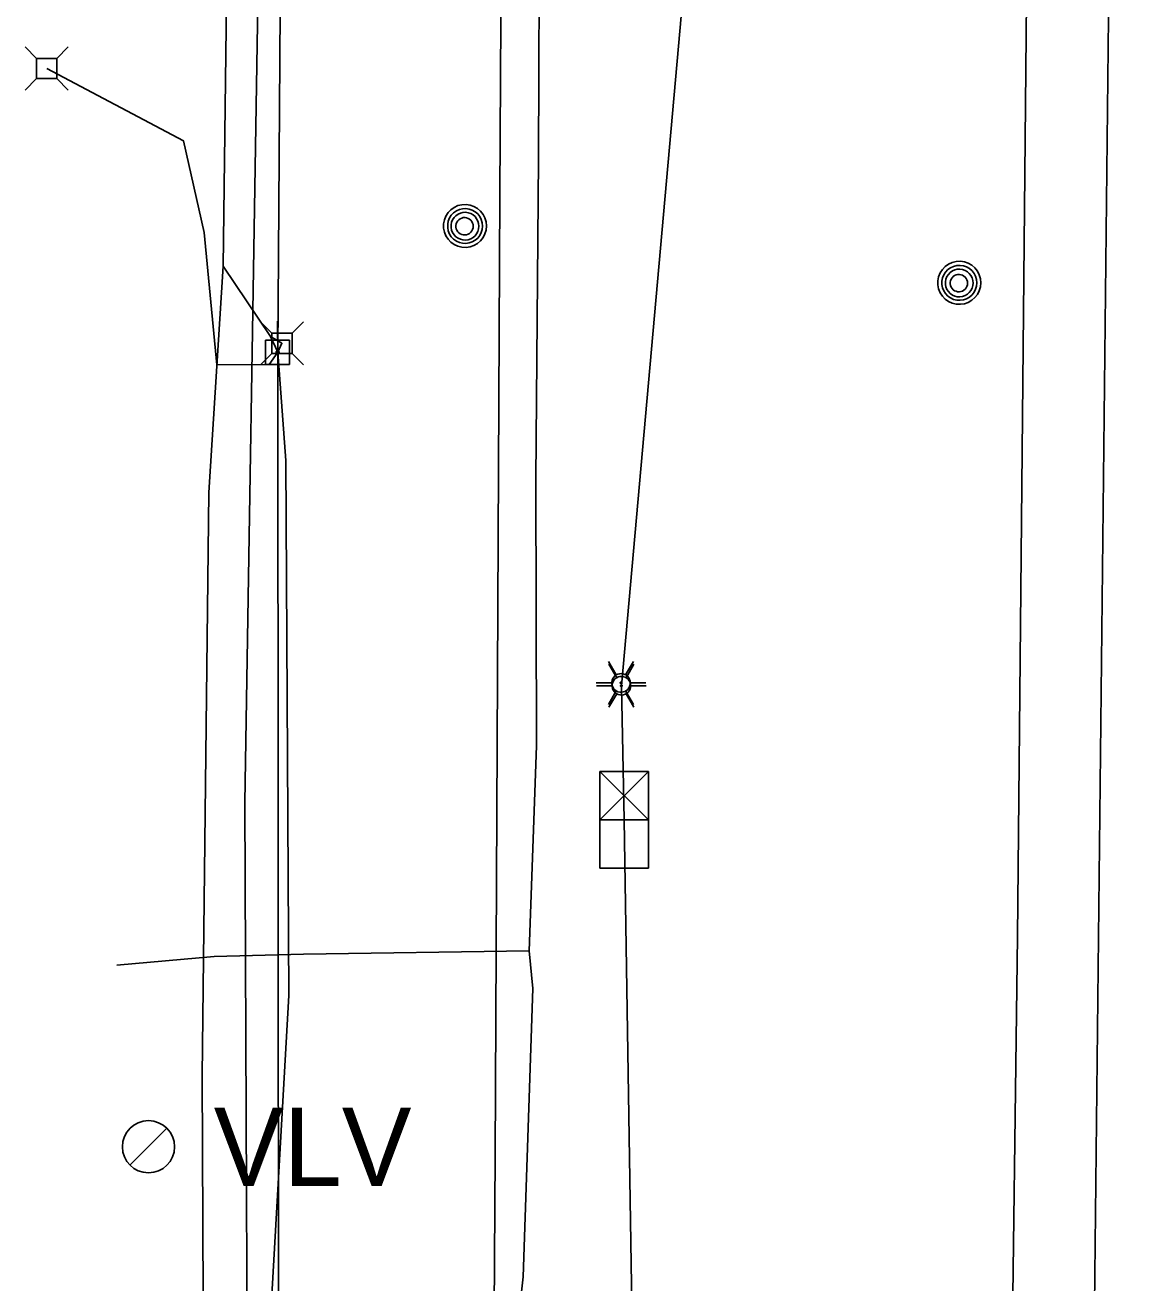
# Model space of a CAD drawing. Extents: x 600849 to 606371, y 330010 to 403088.
# Drawn here: x 601984.2 to 602155.5, y 363677 to 363869.8 of the extents above; entities that cross this region are included whole.
import ezdxf

# ---------------------------------------------------------------- set-up
doc = ezdxf.new("R2010")
doc.units = 0
for name, color, linetype in [('E_LTG', 7, 'Continuous'), ('E_SIG', 7, 'Continuous'), ('E_UTL_AG_Bold', 7, 'Continuous'), ('E_UTL_E_UG', 7, 'Continuous'), ('E_UTL_EPowerPole', 7, 'Continuous'), ('E_UTL_FO_UG', 7, 'Continuous'), ('E_UTL_G_UG', 7, 'Continuous'), ('E_UTL_MH', 7, 'Continuous'), ('E_UTL_Overhead', 7, 'Continuous'), ('E_UTL_T_UG', 7, 'Continuous'), ('E_UTL_TV_UG', 7, 'Continuous'), ('E_UTL_VLV', 7, 'Continuous'), ('E_UTL_W_UG', 7, 'Continuous')]:
    doc.layers.add(name, color=color, linetype=linetype)

msp = doc.modelspace()

# ---------------------------------------------------------------- linework, layer by layer
at = {"layer": 'E_LTG'}
for points in [[(602074.8, 363770.18), (602073.61, 363772.25)], [(602074.86, 363769.75), (602073.67, 363771.82)], [(602076.23, 363770.18), (602077.42, 363772.25)], [(602076.29, 363769.75), (602077.48, 363771.82)], [(602076.95, 363768.95), (602076.92, 363769.22), (602076.85, 363769.48), (602076.72, 363769.72), (602076.55, 363769.93), (602076.35, 363770.11), (602076.11, 363770.25), (602075.86, 363770.34), (602075.59, 363770.37), (602075.32, 363770.36), (602075.05, 363770.3), (602074.8, 363770.18), (602074.58, 363770.03), (602074.4, 363769.83), (602074.25, 363769.6), (602074.15, 363769.35), (602074.1, 363769.08), (602074.1, 363768.81), (602074.15, 363768.54), (602074.25, 363768.29), (602074.4, 363768.06), (602074.58, 363767.87), (602074.8, 363767.71), (602075.05, 363767.6), (602075.32, 363767.53), (602075.59, 363767.52), (602075.86, 363767.56), (602076.11, 363767.65), (602076.35, 363767.78), (602076.55, 363767.96), (602076.72, 363768.17), (602076.85, 363768.42), (602076.92, 363768.68), (602076.95, 363768.95)], [(602076.95, 363768.95), (602076.92, 363769.22), (602076.85, 363769.48), (602076.72, 363769.72), (602076.55, 363769.93), (602076.35, 363770.11), (602076.11, 363770.25), (602075.86, 363770.34), (602075.59, 363770.37), (602075.32, 363770.36), (602075.05, 363770.3), (602074.8, 363770.18), (602074.58, 363770.03), (602074.4, 363769.83), (602074.25, 363769.6), (602074.15, 363769.35), (602074.1, 363769.08), (602074.1, 363768.81), (602074.15, 363768.54), (602074.25, 363768.29), (602074.4, 363768.06), (602074.58, 363767.87), (602074.8, 363767.71), (602075.05, 363767.6), (602075.32, 363767.53), (602075.59, 363767.52), (602075.86, 363767.56), (602076.11, 363767.65), (602076.35, 363767.78), (602076.55, 363767.96), (602076.72, 363768.17), (602076.85, 363768.42), (602076.92, 363768.68), (602076.95, 363768.95)], [(602076.95, 363768.95), (602076.92, 363769.22), (602076.85, 363769.48), (602076.72, 363769.72), (602076.55, 363769.93), (602076.35, 363770.11), (602076.11, 363770.25), (602075.86, 363770.34), (602075.59, 363770.37), (602075.32, 363770.36), (602075.05, 363770.3), (602074.8, 363770.18), (602074.58, 363770.03), (602074.4, 363769.83), (602074.25, 363769.6), (602074.15, 363769.35), (602074.1, 363769.08), (602074.1, 363768.81), (602074.15, 363768.54), (602074.25, 363768.29), (602074.4, 363768.06), (602074.58, 363767.87), (602074.8, 363767.71), (602075.05, 363767.6), (602075.32, 363767.53), (602075.59, 363767.52), (602075.86, 363767.56), (602076.11, 363767.65), (602076.35, 363767.78), (602076.55, 363767.96), (602076.72, 363768.17), (602076.85, 363768.42), (602076.92, 363768.68), (602076.95, 363768.95)], [(602077.01, 363768.52), (602076.98, 363768.79), (602076.91, 363769.05), (602076.78, 363769.29), (602076.61, 363769.5), (602076.41, 363769.68), (602076.17, 363769.82), (602075.92, 363769.9), (602075.65, 363769.94), (602075.38, 363769.93), (602075.11, 363769.87), (602074.86, 363769.75), (602074.64, 363769.6), (602074.46, 363769.4), (602074.31, 363769.17), (602074.21, 363768.92), (602074.16, 363768.65), (602074.16, 363768.38), (602074.21, 363768.11), (602074.31, 363767.86), (602074.46, 363767.63), (602074.64, 363767.44), (602074.86, 363767.28), (602075.11, 363767.17), (602075.38, 363767.1), (602075.65, 363767.09), (602075.92, 363767.13), (602076.17, 363767.22), (602076.41, 363767.35), (602076.61, 363767.53), (602076.78, 363767.74), (602076.91, 363767.98), (602076.98, 363768.25), (602077.01, 363768.52)], [(602077.01, 363768.52), (602076.98, 363768.79), (602076.91, 363769.05), (602076.78, 363769.29), (602076.61, 363769.5), (602076.41, 363769.68), (602076.17, 363769.82), (602075.92, 363769.9), (602075.65, 363769.94), (602075.38, 363769.93), (602075.11, 363769.87), (602074.86, 363769.75), (602074.64, 363769.6), (602074.46, 363769.4), (602074.31, 363769.17), (602074.21, 363768.92), (602074.16, 363768.65), (602074.16, 363768.38), (602074.21, 363768.11), (602074.31, 363767.86), (602074.46, 363767.63), (602074.64, 363767.44), (602074.86, 363767.28), (602075.11, 363767.17), (602075.38, 363767.1), (602075.65, 363767.09), (602075.92, 363767.13), (602076.17, 363767.22), (602076.41, 363767.35), (602076.61, 363767.53), (602076.78, 363767.74), (602076.91, 363767.98), (602076.98, 363768.25), (602077.01, 363768.52)], [(602077.01, 363768.52), (602076.98, 363768.79), (602076.91, 363769.05), (602076.78, 363769.29), (602076.61, 363769.5), (602076.41, 363769.68), (602076.17, 363769.82), (602075.92, 363769.9), (602075.65, 363769.94), (602075.38, 363769.93), (602075.11, 363769.87), (602074.86, 363769.75), (602074.64, 363769.6), (602074.46, 363769.4), (602074.31, 363769.17), (602074.21, 363768.92), (602074.16, 363768.65), (602074.16, 363768.38), (602074.21, 363768.11), (602074.31, 363767.86), (602074.46, 363767.63), (602074.64, 363767.44), (602074.86, 363767.28), (602075.11, 363767.17), (602075.38, 363767.1), (602075.65, 363767.09), (602075.92, 363767.13), (602076.17, 363767.22), (602076.41, 363767.35), (602076.61, 363767.53), (602076.78, 363767.74), (602076.91, 363767.98), (602076.98, 363768.25), (602077.01, 363768.52)], [(602071.71, 363768.95), (602074.09, 363768.95)], [(602071.77, 363768.52), (602074.15, 363768.52)], [(602073.61, 363765.65), (602074.8, 363767.71)], [(602075.64, 363768.95), (602075.64, 363768.97), (602075.63, 363768.99), (602075.62, 363769.01), (602075.61, 363769.03), (602075.59, 363769.04), (602075.57, 363769.06), (602075.55, 363769.06), (602075.52, 363769.07), (602075.5, 363769.07), (602075.48, 363769.06), (602075.46, 363769.05), (602075.44, 363769.04), (602075.43, 363769.02), (602075.41, 363769), (602075.4, 363768.98), (602075.4, 363768.96), (602075.4, 363768.94), (602075.4, 363768.91), (602075.41, 363768.89), (602075.43, 363768.87), (602075.44, 363768.86), (602075.46, 363768.84), (602075.48, 363768.83), (602075.5, 363768.83), (602075.52, 363768.83), (602075.55, 363768.83), (602075.57, 363768.84), (602075.59, 363768.85), (602075.61, 363768.87), (602075.62, 363768.88), (602075.63, 363768.9), (602075.64, 363768.92), (602075.64, 363768.95)], [(602075.7, 363768.52), (602075.7, 363768.54), (602075.69, 363768.56), (602075.68, 363768.58), (602075.67, 363768.6), (602075.65, 363768.61), (602075.63, 363768.62), (602075.61, 363768.63), (602075.58, 363768.63), (602075.56, 363768.63), (602075.54, 363768.63), (602075.52, 363768.62), (602075.5, 363768.61), (602075.49, 363768.59), (602075.47, 363768.57), (602075.46, 363768.55), (602075.46, 363768.53), (602075.46, 363768.5), (602075.46, 363768.48), (602075.47, 363768.46), (602075.49, 363768.44), (602075.5, 363768.43), (602075.52, 363768.41), (602075.54, 363768.4), (602075.56, 363768.4), (602075.58, 363768.4), (602075.61, 363768.4), (602075.63, 363768.41), (602075.65, 363768.42), (602075.67, 363768.43), (602075.68, 363768.45), (602075.69, 363768.47), (602075.7, 363768.49), (602075.7, 363768.52)], [(602077.42, 363765.65), (602076.23, 363767.71)], [(602076.95, 363768.95), (602079.33, 363768.95)], [(602077.01, 363768.52), (602079.39, 363768.52)], [(602073.67, 363765.22), (602074.86, 363767.28)], [(602077.48, 363765.22), (602076.29, 363767.28)]]:
    msp.add_lwpolyline(points, dxfattribs=at)
at = {"layer": 'E_SIG'}
for points in [[(602072.29, 363755.38), (602079.72, 363755.38)], [(602072.29, 363740.53), (602072.29, 363755.38)], [(602079.72, 363747.96), (602072.29, 363755.38)], [(602079.72, 363755.38), (602072.29, 363747.96)], [(602079.72, 363755.38), (602079.72, 363740.53)], [(602072.29, 363747.96), (602079.72, 363747.96)], [(602076, 363747.96), (602076, 363747.96)], [(602079.72, 363740.53), (602072.29, 363740.53)]]:
    msp.add_lwpolyline(points, dxfattribs=at)
at = {"layer": 'E_UTL_AG_Bold'}
for points in [[(601985.93, 363864.65), (601984.18, 363866.41)], [(601989.02, 363864.65), (601990.78, 363866.41)], [(601989.02, 363864.65), (601985.93, 363864.65)], [(601985.93, 363864.65), (601985.93, 363861.56)], [(601989.02, 363861.56), (601989.02, 363864.65)], [(601985.93, 363861.56), (601984.18, 363859.81)], [(601985.93, 363861.56), (601989.02, 363861.56)], [(601989.02, 363861.56), (601990.78, 363859.81)], [(602022, 363822.55), (602020.24, 363824.3)], [(602025.09, 363822.55), (602026.84, 363824.3)], [(602025.09, 363822.55), (602022, 363822.55)], [(602022, 363822.55), (602022, 363819.45)], [(602025.09, 363819.45), (602025.09, 363822.55)], [(602022, 363819.45), (602020.24, 363817.7)], [(602022, 363819.45), (602025.09, 363819.45)], [(602025.09, 363819.45), (602026.84, 363817.7)]]:
    msp.add_lwpolyline(points, dxfattribs=at)
at = {"layer": 'E_UTL_E_UG'}
for points in [[(602078.82, 363569.87), (602076, 363747.96), (602075.58, 363768.52), (602093.27, 363966.94), (602082.34, 364160.16), (602083.91, 364353.61), (602075.37, 364532.41), (602096.94, 364666.22), (602086.34, 364750.3)], [(602011.19, 363546.99), (602011.78, 363606.5), (602011.32, 363708.76), (602012.32, 363798.15), (602014.54, 363832.84), (602015.06, 363873.42), (602017.01, 363967.88)], [(602022.89, 363819.62), (602021.77, 363822.04), (602014.54, 363832.84)]]:
    msp.add_lwpolyline(points, dxfattribs=at)
at = {"layer": 'E_UTL_EPowerPole'}
for points in [[(602022.86, 363821.46), (602022.86, 363824.37)], [(602024.7, 363821.46), (602021.01, 363821.46)], [(602021.01, 363821.46), (602021.01, 363817.77)], [(602023.13, 363819.62), (602023.12, 363819.66), (602023.11, 363819.7), (602023.09, 363819.74), (602023.06, 363819.78), (602023.03, 363819.81), (602022.99, 363819.83), (602022.95, 363819.85), (602022.9, 363819.85), (602022.86, 363819.85), (602022.81, 363819.84), (602022.77, 363819.82), (602022.73, 363819.8), (602022.7, 363819.76), (602022.68, 363819.72), (602022.66, 363819.68), (602022.65, 363819.64), (602022.65, 363819.59), (602022.66, 363819.55), (602022.68, 363819.51), (602022.7, 363819.47), (602022.73, 363819.43), (602022.77, 363819.41), (602022.81, 363819.39), (602022.86, 363819.38), (602022.9, 363819.38), (602022.95, 363819.38), (602022.99, 363819.4), (602023.03, 363819.42), (602023.06, 363819.45), (602023.09, 363819.49), (602023.11, 363819.53), (602023.12, 363819.57), (602023.13, 363819.62)], [(602024.7, 363817.77), (602024.7, 363821.46)], [(602021.01, 363817.77), (602024.7, 363817.77)]]:
    msp.add_lwpolyline(points, dxfattribs=at)
at = {"layer": 'E_UTL_FO_UG'}
msp.add_lwpolyline([(602018.89, 363234.82), (602015.7, 363236.2), (602015.45, 363252.39), (602015.2, 363298.62), (602016.31, 363359.18), (602016.36, 363412.87), (602014.83, 363477.07), (602015, 363510.18), (602016.42, 363534.87), (602015.4, 363618.31), (602014.6, 363656.31), (602023.02, 363665.48), (602021.53, 363667.01), (602024.62, 363721.06), (602024.12, 363803.03), (602022.89, 363819.62), (602023.54, 363821), (602021.77, 363822.04), (602014.54, 363832.84), (602015.06, 363873.42), (602017.07, 363970.24)], dxfattribs=at)
at = {"layer": 'E_UTL_G_UG'}
for points in [[(602060.01, 363468.19), (602056.39, 363468.6), (602054.36, 363500.64), (602055.64, 363568.29), (602055.85, 363635.67), (602060.53, 363677.93), (602062.03, 363722.09), (602061.42, 363727.86), (602062.56, 363759.29), (602062.45, 363800.12), (602062.87, 363849.24), (602063.19, 363928.76), (602063.38, 364018.14), (602063.76, 364116.5), (602064.83, 364174.35), (602065.21, 364233.32), (602065.84, 364329.41), (602065.08, 364438.96)], [(602147.29, 363598.33), (602151.61, 363993.2)], [(601998.23, 363725.7), (602013.13, 363727.04), (602026.84, 363727.37), (602061.42, 363727.86)]]:
    msp.add_lwpolyline(points, dxfattribs=at)
at = {"layer": 'E_UTL_MH'}
for points in [[(602054.91, 363838.98), (602054.85, 363839.6), (602054.67, 363840.2), (602054.38, 363840.76), (602054, 363841.25), (602053.52, 363841.66), (602052.98, 363841.98), (602052.39, 363842.18), (602051.77, 363842.27), (602051.14, 363842.24), (602050.53, 363842.09), (602049.96, 363841.83), (602049.45, 363841.47), (602049.01, 363841.02), (602048.68, 363840.49), (602048.44, 363839.91), (602048.32, 363839.29), (602048.32, 363838.66), (602048.44, 363838.05), (602048.68, 363837.46), (602049.01, 363836.94), (602049.45, 363836.48), (602049.96, 363836.12), (602050.53, 363835.86), (602051.14, 363835.71), (602051.77, 363835.68), (602052.39, 363835.77), (602052.98, 363835.97), (602053.52, 363836.29), (602054, 363836.7), (602054.38, 363837.19), (602054.67, 363837.75), (602054.85, 363838.35), (602054.91, 363838.98)], [(602054.29, 363838.97), (602054.24, 363839.48), (602054.1, 363839.97), (602053.87, 363840.42), (602053.55, 363840.82), (602053.17, 363841.15), (602052.73, 363841.41), (602052.25, 363841.57), (602051.74, 363841.64), (602051.24, 363841.62), (602050.74, 363841.5), (602050.28, 363841.29), (602049.86, 363840.99), (602049.51, 363840.63), (602049.24, 363840.2), (602049.05, 363839.73), (602048.95, 363839.23), (602048.95, 363838.72), (602049.05, 363838.22), (602049.24, 363837.74), (602049.51, 363837.32), (602049.86, 363836.95), (602050.28, 363836.65), (602050.74, 363836.44), (602051.24, 363836.32), (602051.74, 363836.3), (602052.25, 363836.37), (602052.73, 363836.54), (602053.17, 363836.79), (602053.55, 363837.12), (602053.87, 363837.52), (602054.1, 363837.98), (602054.24, 363838.46), (602054.29, 363838.97)], [(602053.73, 363838.94), (602053.69, 363839.35), (602053.58, 363839.73), (602053.39, 363840.09), (602053.14, 363840.41), (602052.84, 363840.68), (602052.49, 363840.88), (602052.1, 363841.01), (602051.7, 363841.07), (602051.3, 363841.05), (602050.9, 363840.95), (602050.54, 363840.79), (602050.21, 363840.55), (602049.93, 363840.26), (602049.71, 363839.92), (602049.56, 363839.54), (602049.48, 363839.14), (602049.48, 363838.74), (602049.56, 363838.34), (602049.71, 363837.97), (602049.93, 363837.63), (602050.21, 363837.33), (602050.54, 363837.1), (602050.9, 363836.93), (602051.3, 363836.84), (602051.7, 363836.82), (602052.1, 363836.87), (602052.49, 363837.01), (602052.84, 363837.21), (602053.14, 363837.47), (602053.39, 363837.79), (602053.58, 363838.15), (602053.69, 363838.54), (602053.73, 363838.94)], [(602052.87, 363838.93), (602052.85, 363839.18), (602052.78, 363839.42), (602052.66, 363839.65), (602052.51, 363839.85), (602052.32, 363840.01), (602052.1, 363840.14), (602051.86, 363840.22), (602051.61, 363840.26), (602051.35, 363840.25), (602051.11, 363840.19), (602050.88, 363840.08), (602050.67, 363839.93), (602050.5, 363839.75), (602050.36, 363839.54), (602050.26, 363839.3), (602050.22, 363839.05), (602050.22, 363838.8), (602050.26, 363838.55), (602050.36, 363838.32), (602050.5, 363838.1), (602050.67, 363837.92), (602050.88, 363837.77), (602051.11, 363837.67), (602051.35, 363837.61), (602051.61, 363837.6), (602051.86, 363837.63), (602052.1, 363837.72), (602052.32, 363837.84), (602052.51, 363838.01), (602052.66, 363838.21), (602052.78, 363838.43), (602052.85, 363838.68), (602052.87, 363838.93)], [(602130.69, 363830.27), (602130.63, 363830.89), (602130.45, 363831.49), (602130.17, 363832.05), (602129.78, 363832.54), (602129.3, 363832.95), (602128.76, 363833.27), (602128.17, 363833.47), (602127.55, 363833.56), (602126.92, 363833.53), (602126.31, 363833.39), (602125.74, 363833.12), (602125.23, 363832.76), (602124.8, 363832.31), (602124.46, 363831.78), (602124.22, 363831.2), (602124.11, 363830.58), (602124.11, 363829.95), (602124.22, 363829.34), (602124.46, 363828.75), (602124.8, 363828.23), (602125.23, 363827.77), (602125.74, 363827.41), (602126.31, 363827.15), (602126.92, 363827), (602127.55, 363826.97), (602128.17, 363827.06), (602128.76, 363827.26), (602129.3, 363827.58), (602129.78, 363827.99), (602130.17, 363828.48), (602130.45, 363829.04), (602130.63, 363829.64), (602130.69, 363830.27)], [(602130.08, 363830.26), (602130.03, 363830.77), (602129.88, 363831.26), (602129.65, 363831.71), (602129.34, 363832.11), (602128.95, 363832.44), (602128.51, 363832.7), (602128.03, 363832.86), (602127.53, 363832.94), (602127.02, 363832.91), (602126.52, 363832.79), (602126.06, 363832.58), (602125.65, 363832.29), (602125.29, 363831.92), (602125.02, 363831.49), (602124.83, 363831.02), (602124.73, 363830.52), (602124.73, 363830.01), (602124.83, 363829.51), (602125.02, 363829.04), (602125.29, 363828.61), (602125.65, 363828.24), (602126.06, 363827.94), (602126.52, 363827.73), (602127.02, 363827.61), (602127.53, 363827.59), (602128.03, 363827.66), (602128.51, 363827.83), (602128.95, 363828.08), (602129.34, 363828.41), (602129.65, 363828.81), (602129.88, 363829.27), (602130.03, 363829.76), (602130.08, 363830.26)], [(602129.51, 363830.23), (602129.47, 363830.64), (602129.36, 363831.02), (602129.17, 363831.38), (602128.92, 363831.7), (602128.62, 363831.97), (602128.27, 363832.17), (602127.88, 363832.3), (602127.48, 363832.36), (602127.08, 363832.34), (602126.69, 363832.25), (602126.32, 363832.08), (602125.99, 363831.84), (602125.71, 363831.55), (602125.49, 363831.21), (602125.34, 363830.83), (602125.26, 363830.44), (602125.26, 363830.03), (602125.34, 363829.63), (602125.49, 363829.26), (602125.71, 363828.92), (602125.99, 363828.62), (602126.32, 363828.39), (602126.69, 363828.22), (602127.08, 363828.13), (602127.48, 363828.11), (602127.88, 363828.16), (602128.27, 363828.3), (602128.62, 363828.5), (602128.92, 363828.76), (602129.17, 363829.08), (602129.36, 363829.44), (602129.47, 363829.83), (602129.51, 363830.23)], [(602128.66, 363830.22), (602128.63, 363830.47), (602128.56, 363830.71), (602128.45, 363830.94), (602128.29, 363831.14), (602128.1, 363831.3), (602127.88, 363831.43), (602127.64, 363831.51), (602127.39, 363831.55), (602127.13, 363831.54), (602126.89, 363831.48), (602126.66, 363831.37), (602126.45, 363831.22), (602126.28, 363831.04), (602126.14, 363830.83), (602126.05, 363830.59), (602126, 363830.34), (602126, 363830.09), (602126.05, 363829.84), (602126.14, 363829.61), (602126.28, 363829.39), (602126.45, 363829.21), (602126.66, 363829.06), (602126.89, 363828.96), (602127.13, 363828.9), (602127.39, 363828.89), (602127.64, 363828.92), (602127.88, 363829.01), (602128.1, 363829.13), (602128.29, 363829.3), (602128.45, 363829.5), (602128.56, 363829.72), (602128.63, 363829.97), (602128.66, 363830.22)]]:
    msp.add_lwpolyline(points, dxfattribs=at)
at = {"layer": 'E_UTL_Overhead'}
msp.add_lwpolyline([(602014.48, 362518.11), (602015.76, 362635.51), (602015.72, 362824.59), (602019.86, 363008.4), (602015.51, 363112.13), (602019.7, 363230.46), (602017.88, 363240.62), (602020.53, 363264.51), (602020.79, 363276.96), (602020.36, 363337.42), (602022.05, 363392.76), (602020.76, 363497.69), (602023.02, 363665.48), (602022.89, 363819.62), (602023.8, 363946.92), (602023.98, 364037.98)], dxfattribs=at)
at = {"layer": 'E_UTL_T_UG'}
for points in [[(602056.95, 363843.75), (602061.7, 364675.39), (602061.58, 364697.74), (602062.79, 364769.74), (602063.21, 364911.29)], [(602029, 361187.95), (602030.09, 361332.68), (602030.32, 361479.32), (602031.6, 361623.57), (602034.81, 361758.94), (602039.97, 361895.46), (602038.92, 362037.46), (602039.07, 362150.46), (602039.52, 362213.37), (602040.11, 362261.56), (602042.13, 362282.82), (602042.8, 362315.54), (602044.04, 362453.27), (602044.88, 362483.99), (602046.05, 362603.33), (602046.4, 362728.45), (602052.99, 362867.92), (602054.63, 363014.99), (602055.87, 363161.76), (602058.26, 363302.99), (602058.58, 363452.58), (602055.9, 363653.18), (602056.25, 363696.56), (602056.95, 363843.75)]]:
    msp.add_lwpolyline(points, dxfattribs=at)
at = {"layer": 'E_UTL_TV_UG'}
msp.add_lwpolyline([(602022.89, 363819.62), (602021.6, 363817.74), (602013.55, 363817.72), (602011.63, 363837.97), (602008.43, 363852.03), (601987.48, 363863.11)], dxfattribs=at)
at = {"layer": 'E_UTL_VLV'}
msp.add_lwpolyline([(602000.25, 363695.03), (602005.91, 363700.69)], dxfattribs=at)
msp.add_circle((602003.08, 363697.86), 4, dxfattribs=at)
at = {"layer": 'E_UTL_W_UG'}
for points in [[(602136.3, 363730.09), (602137.73, 363878.85), (602137.55, 363996.65), (602139.44, 364143.05), (602139.64, 364153.84), (602140.05, 364156.44), (602138.92, 364163.07), (602138.74, 364174.06), (602140.29, 364384.58), (602140.04, 364426.03), (602141.64, 364427.75), (602155.52, 364428.23)], [(602037.08, 363327.83), (602037.22, 363362.53), (602030.46, 363375.16), (602031.31, 363399.91), (602027.9, 363472.29), (602021.1, 363562.8), (602020.81, 363566.35), (602018.4, 363618.8), (602017.83, 363750.6), (602021.63, 363983.02), (602021.43, 363987.51), (602020.81, 364087.06)], [(602134.92, 363563.21), (602134.34, 363580.71), (602136.3, 363730.09)]]:
    msp.add_lwpolyline(points, dxfattribs=at)

# ---------------------------------------------------------------- texts
at = {"layer": 'E_UTL_VLV'}
msp.add_text('VLV', height=12, dxfattribs=at).set_placement((602013.08, 363691.86))

doc.saveas('drawing.dxf')
